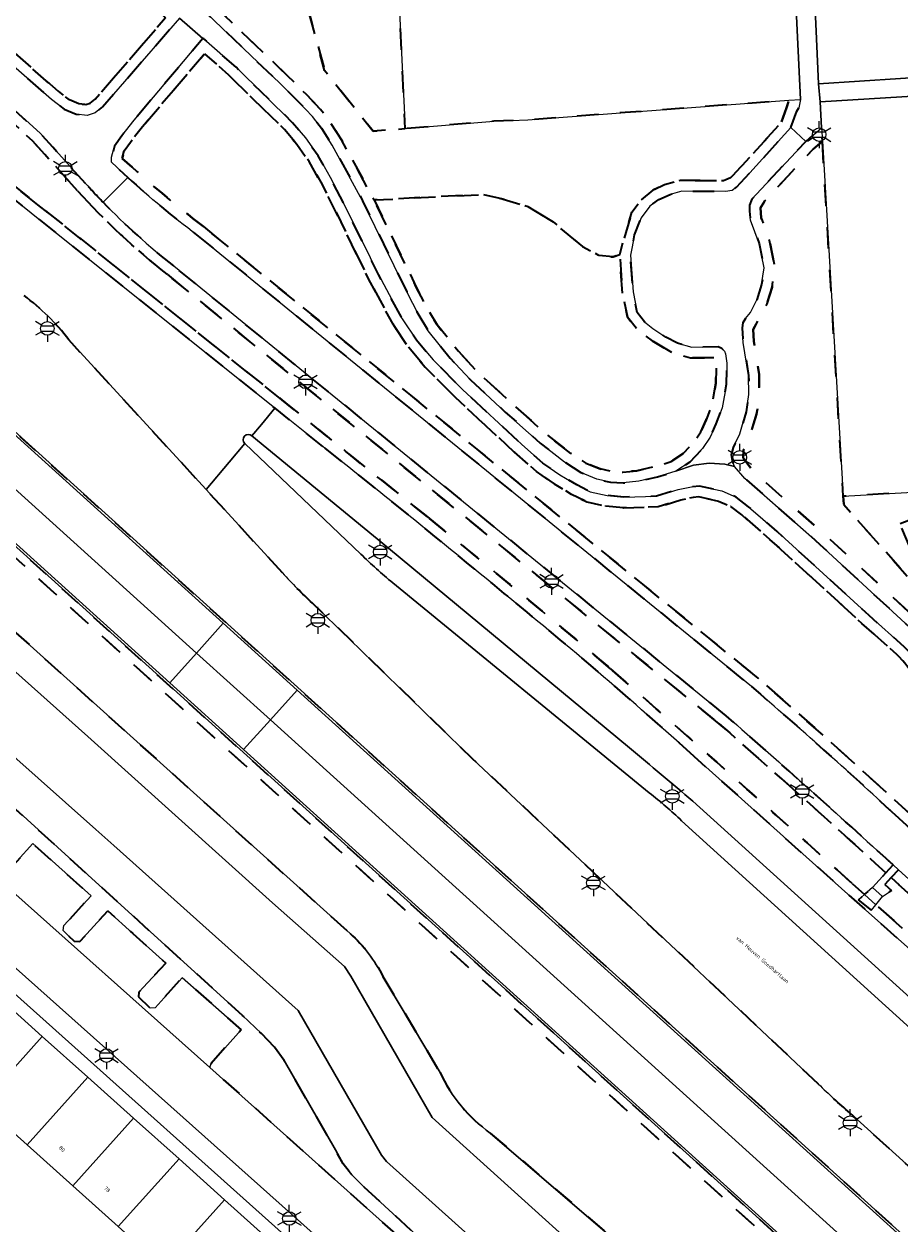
# Model space of a CAD drawing. Extents: x 105780 to 185197, y 477999 to 525027.
# Tile 103 of 562: x 106254 to 106336, y 479414 to 479527. Entities that reach past the tile are written whole.
import ezdxf
from ezdxf.enums import TextEntityAlignment as Align

# ---------------------------------------------------------------- set-up
doc = ezdxf.new("R2010")
doc.units = 0
doc.linetypes.add('XX-HIDDEN', pattern=[4, 2, -2])
for name, color, linetype, lineweight in [('B-GV-GR-MATERIAALGRENS-G', 252, 'XX-HIDDEN', 35), ('B-RO-IE-MEUBILAIR_WEGMEUBILAIR-S', 252, 'Continuous', 25), ('B-WE-GW-WATERGANG_SLOOT_INSTEEK-G', 252, 'Continuous', 30), ('B-XX-KG-KADASTRAAL_BEBOUWING-G', 252, 'Continuous', 20), ('B1-WE-OG-BEBOUWING-T18', 7, 'Continuous', 18), ('B1-WE-OG-TERREIN_ERF-GV', 252, 'Continuous', 18), ('B1-WE-OG-TOPOGRAFIE-T18', 10, 'Continuous', 18), ('B1-WE-VH-VERHARDING_ASFALT-GV', 252, 'Continuous', 18), ('B1-WE-VH-VERHARDING_BETON-GV', 252, 'Continuous', 18), ('B1-WE-VH-VERHARDING_BETONSTRAATSTEEN-GV', 252, 'Continuous', 18), ('B1-WE-VH-VERHARDING_TEGEL-GV', 252, 'Continuous', 18)]:
    doc.layers.add(name, color=color, linetype=linetype, lineweight=lineweight)
doc.styles.add('NLCS-ISO', font='NLCS-ISO.ttf')
doc.styles.add('NLCS-ISO-M200-T18', font='NLCS-ISO.ttf', dxfattribs={"height": 0.36})

# ---------------------------------------------------------------- blocks, each defined once
blk = doc.blocks.new('B-SIE-WEG_LICHTMAST-SO')
at = {"ltscale": 0.1}
for p, q in [((0, 1.27), (0, 2.53)), ((-1.1, 0.63), (-2.19, 1.27)), ((1.1, 0.63), (2.19, 1.27)), ((-1.1, -0.63), (-2.19, -1.27)), ((0, -1.27), (0, -2.53)), ((1.1, -0.63), (2.19, -1.27))]:
    blk.add_line(p, q, dxfattribs=at)
at = {"flags": 128}
for points in [[(-1.16, 0.5), (1.16, 0.5)], [(-1.16, -0.5), (1.16, -0.5)]]:
    blk.add_lwpolyline(points, dxfattribs=at)
at = {"ltscale": 0.1}
blk.add_circle((0, 0), 1.27, dxfattribs=at)
at = {"style": 'NLCS-ISO'}
blk.add_attdef('TYPE', text='', height=1.8, dxfattribs=at).set_placement((0, 2.53), align=Align.BOTTOM_CENTER)

msp = doc.modelspace()

# ---------------------------------------------------------------- linework, layer by layer
at = {"layer": 'B-GV-GR-MATERIAALGRENS-G', "flags": 128}
for points in [[(106073.965, 479639.054), (106065.513, 479646.685), (106064.76, 479647.344), (106063.491, 479645.872), (106063.064, 479645.457), (106061.331, 479647.163), (106061.744, 479647.573), (106062.392, 479648.258), (106063.505, 479647.186), (106064.144, 479647.882), (106060.22, 479651.314), (106057.117, 479647.827), (106087.188, 479619.209), (106190.181, 479526.704), (106284.737, 479441.596)], [(106202.351, 479543.514), (106195.183, 479549.584), (106192.103, 479552.191), (106122.108, 479615.453), (106121.006, 479616.41), (106120.632, 479615.932), (106109.171, 479623.432), (106108.384, 479624.026), (106107.562, 479624.63), (106106.897, 479625.196), (106105.087, 479623.28), (106079.079, 479646.568), (106078.96, 479646.434), (106123.395, 479606.254), (106241.813, 479499), (106350.213, 479400.96), (106353.664, 479404.737), (106331.482, 479424.808)], [(106324.567, 479381.63), (106324.365, 479379.814), (106320.919, 479375.854), (106320.969, 479372.357), (106324.85, 479368.864), (106331.259, 479376.019), (106336.848, 479382.136), (106343.875, 479389.991), (106341.912, 479391.683), (106344.388, 479394.49), (106343.655, 479395.17), (106191.418, 479532.837), (106073.965, 479639.054)], [(106259.239, 479511.121), (106256.167, 479514.52), (106255.021, 479515.793), (106251.692, 479518.815), (106220.245, 479546.662), (106217.766, 479548.999), (106216.145, 479550.682), (106214.934, 479552.221), (106214.174, 479553.831), (106213.547, 479555.925), (106213.019, 479558.77), (106212.475, 479564.815), (106202.903, 479552.849), (106207.013, 479549.322), (106215.723, 479541.909)], [(106259.981, 479511.791), (106256.91, 479515.19), (106255.73, 479516.5), (106252.36, 479519.56), (106220.92, 479547.4), (106218.47, 479549.71), (106216.9, 479551.34), (106215.79, 479552.75), (106215.11, 479554.19), (106214.52, 479556.16), (106214.01, 479558.91), (106213.43, 479564.82), (106212.475, 479564.815), (106213.019, 479558.77), (106213.547, 479555.925), (106214.174, 479553.831), (106214.934, 479552.221), (106216.145, 479550.682), (106217.766, 479548.999), (106220.245, 479546.662), (106251.692, 479518.815), (106255.021, 479515.793), (106256.167, 479514.52), (106259.239, 479511.121)], [(106255.526, 479509.807), (106221.918, 479536.749)], [(106221.918, 479536.749), (106255.526, 479509.807), (106278.344, 479491.561)], [(106221.293, 479535.968), (106254.901, 479509.027), (106277.701, 479490.762), (106282.364, 479487.027)], [(106345.723, 479445.794), (106341.47, 479460.21), (106341, 479461.38), (106338.99, 479465.23), (106338.324, 479466.362), (106337.41, 479467.59), (106336.59, 479468.44), (106333.3, 479471.37), (106324.69, 479479.23), (106322.02, 479481.55), (106320.87, 479482.44), (106319.53, 479483.03), (106317.43, 479483.48), (106316.68, 479483.41), (106315.43, 479483.15), (106313.41, 479482.53), (106310.34, 479482.44), (106308.79, 479482.6), (106307.21, 479482.95), (106305.94, 479483.58), (106304.37, 479484.54), (106302.78, 479485.63), (106300.77, 479487.4), (106295.25, 479492.52), (106292.5, 479495.28), (106290.95, 479497.13), (106289.61, 479499.14), (106287.38, 479503.27), (106284.28, 479509.65), (106282.88, 479512.39), (106281.74, 479514.39), (106280.56, 479516.08), (106279.36, 479517.49), (106274.06, 479522.68), (106271.06, 479525.34), (106270.952, 479525.368), (106264.53, 479517.74), (106263.37, 479516.26), (106262.69, 479515.29), (106262.41, 479514.27), (106262.426, 479513.788), (106263.932, 479512.371)], [(106263.414, 479514.152), (106263.608, 479514.858), (106264.174, 479515.664), (106265.306, 479517.109), (106271.126, 479523.945), (106273.378, 479521.948), (106278.598, 479516.842), (106279.767, 479515.468), (106280.894, 479513.855), (106282, 479511.915), (106283.385, 479509.204), (106286.49, 479502.814), (106288.752, 479498.624), (106290.148, 479496.53), (106291.761, 479494.605), (106294.556, 479491.8), (106300.099, 479486.658), (106302.165, 479484.839), (106303.826, 479483.7), (106305.456, 479482.704), (106306.875, 479482), (106308.63, 479481.611), (106310.303, 479481.438), (106313.574, 479481.534), (106315.679, 479482.18), (106316.829, 479482.42), (106317.37, 479482.47), (106319.221, 479482.074), (106320.355, 479481.574), (106321.386, 479480.777), (106324.025, 479478.483), (106332.63, 479470.627), (106335.897, 479467.718), (106336.646, 479466.942), (106337.49, 479465.808), (106338.115, 479464.745), (106340.091, 479460.961), (106340.524, 479459.881), (106344.632, 479445.963), (106336.374, 479453.479), (106329.597, 479459.635), (106322.912, 479465.499), (106271.01, 479507.772)], [(106340.524, 479459.881), (106340.091, 479460.961), (106338.115, 479464.745), (106337.49, 479465.808), (106336.646, 479466.942), (106335.897, 479467.718), (106332.63, 479470.627), (106324.025, 479478.483), (106321.386, 479480.777), (106320.355, 479481.574), (106319.221, 479482.074), (106317.37, 479482.47), (106316.829, 479482.42), (106315.679, 479482.18), (106313.574, 479481.534), (106310.303, 479481.438), (106308.63, 479481.611), (106306.875, 479482), (106305.456, 479482.704), (106303.826, 479483.7), (106302.165, 479484.839), (106300.099, 479486.658), (106294.556, 479491.8), (106291.761, 479494.605), (106290.148, 479496.53), (106288.752, 479498.624), (106286.49, 479502.814), (106283.385, 479509.204), (106282, 479511.915), (106280.894, 479513.855), (106279.767, 479515.468), (106278.598, 479516.842), (106273.378, 479521.948), (106271.126, 479523.945), (106265.306, 479517.109), (106264.174, 479515.664), (106263.608, 479514.858), (106263.414, 479514.152)], [(106278.344, 479491.561), (106255.526, 479509.807)], [(106271.01, 479507.772), (106322.912, 479465.499), (106329.597, 479459.635), (106336.374, 479453.479), (106344.632, 479445.963), (106340.524, 479459.881)], [(106270.378, 479506.997), (106322.28, 479464.724)], [(106319.928, 479461.986), (106268.241, 479504.084)], [(106319.269, 479461.233), (106267.609, 479503.309)], [(106267.609, 479503.309), (106319.269, 479461.233)], [(106278.414, 479475.355), (106271.273, 479483.144), (106258.42, 479497.164)], [(106328.566, 479427.502), (106306.754, 479448.03), (106296.234, 479457.917), (106281.225, 479472.516)], [(106316.514, 479458.535), (106331.033, 479445.533), (106344.095, 479433.923), (106355.674, 479423.722), (106356.365, 479424.422), (106355.626, 479425.097), (106344.758, 479434.672), (106333.928, 479444.297), (106333.518, 479443.789), (106332.313, 479444.755), (106332.866, 479445.241), (106331.701, 479446.277)], [(106335.701, 479452.739), (106346.116, 479443.26), (106346.579, 479443.777), (106345.723, 479445.794)], [(106334.872, 479447.277), (106335.545, 479448.016)], [(106331.701, 479446.277), (106332.866, 479445.241), (106333.631, 479445.915), (106334.872, 479447.277)], [(106287.805, 479437.564), (106293.15, 479428.602)], [(106297.852, 479422.923), (106334.036, 479391.853)]]:
    msp.add_lwpolyline(points, dxfattribs=at)
for points in [[(106066.733, 479646.72), (106065.398, 479647.927), (106065.322, 479647.995), (106064.76, 479647.344), (106065.513, 479646.685), (106073.965, 479639.054), (106191.418, 479532.837), (106343.655, 479395.17), (106344.388, 479394.49), (106344.91, 479395.086), (106229.999, 479499), (106111.752, 479606.019)], [(106216.965, 479561.28), (106217.1, 479558.09), (106217.46, 479556.38), (106217.86, 479555.16), (106218.41, 479554.21), (106219.22, 479553.13), (106220.65, 479551.62), (106236.09, 479537.86), (106256.8, 479519.65), (106257.97, 479518.77), (106259.1, 479518.28), (106260.13, 479518.16), (106260.89, 479518.42), (106261.57, 479518.96), (106268.782, 479527.288), (106268.78, 479527.5), (106265.64, 479530.34), (106265.01, 479530.83), (106264.26, 479531.33), (106263.02, 479531.7), (106259.557, 479532.364), (106250.71, 479534.06), (106249.23, 479534.58), (106248.26, 479535.11), (106247.02, 479536.05), (106245.94, 479536.99), (106245.3, 479537.66), (106244.73, 479538.83), (106242.17, 479546.32), (106241.44, 479547.91), (106240.77, 479549.05), (106239.82, 479550.22), (106238.81, 479551.28), (106236.74, 479553.24), (106228.94, 479560.12), (106227.39, 479561.29), (106226.3, 479561.92), (106225.62, 479562.14), (106224.69, 479562.26), (106218.02, 479561.58)], [(106238.104, 479550.572), (106239.069, 479549.559), (106239.946, 479548.478), (106240.552, 479547.447), (106241.24, 479545.949), (106243.804, 479538.448), (106244.469, 479537.082), (106245.249, 479536.266), (106246.389, 479535.274), (106247.715, 479534.268), (106248.822, 479533.663), (106250.449, 479533.092), (106259.369, 479531.382), (106262.782, 479530.727), (106263.83, 479530.415), (106264.425, 479530.018), (106264.997, 479529.573), (106267.47, 479527.301), (106260.875, 479519.685), (106260.403, 479519.31), (106260.021, 479519.18), (106259.362, 479519.256), (106258.476, 479519.64), (106257.432, 479520.426), (106236.753, 479538.609), (106221.347, 479552.338), (106219.986, 479553.776), (106219.246, 479554.762), (106218.778, 479555.571), (106218.427, 479556.64), (106218.096, 479558.215), (106217.998, 479560.525), (106218.209, 479560.594), (106224.677, 479561.253), (106225.4, 479561.16), (106225.891, 479561.001), (106226.836, 479560.455), (106228.307, 479559.345), (106236.065, 479552.502)], [(106238.104, 479550.572), (106236.065, 479552.502), (106228.307, 479559.345), (106226.836, 479560.455), (106225.891, 479561.001), (106225.4, 479561.16), (106224.677, 479561.253), (106218.209, 479560.594), (106217.998, 479560.525), (106218.096, 479558.215), (106218.427, 479556.64), (106218.778, 479555.571), (106219.246, 479554.762), (106219.986, 479553.776), (106221.347, 479552.338), (106236.753, 479538.609), (106257.432, 479520.426), (106258.476, 479519.64), (106259.362, 479519.256), (106260.021, 479519.18), (106260.403, 479519.31), (106260.875, 479519.685), (106267.47, 479527.301), (106264.997, 479529.573), (106264.425, 479530.018), (106263.83, 479530.415), (106262.782, 479530.727), (106259.369, 479531.382), (106250.449, 479533.092), (106248.822, 479533.663), (106247.715, 479534.268), (106246.389, 479535.274), (106245.249, 479536.266), (106244.469, 479537.082), (106243.804, 479538.448), (106241.24, 479545.949), (106240.552, 479547.447), (106239.946, 479548.478), (106239.069, 479549.559)], [(106325.99, 479517.04), (106326.53, 479518.57), (106326.72, 479518.88), (106326.87, 479519.67), (106325.798, 479519.589), (106325.58, 479518.884), (106325.114, 479517.562), (106321.415, 479513.468), (106320.337, 479512.328), (106319.683, 479512.061), (106315.607, 479512.091), (106314.163, 479511.698), (106313.049, 479511.16), (106311.984, 479510.27), (106311.092, 479509.119), (106309.963, 479505.155), (106310.227, 479501.535), (106310.677, 479499.288), (106311.584, 479498.141), (106312.99, 479497.071), (106314.99, 479495.91), (106316.59, 479495.468), (106318.891, 479495.496), (106318.979, 479494.903), (106318.961, 479493.114), (106318.592, 479491.067), (106318.067, 479489.677), (106317.542, 479488.545), (106316.929, 479487.598), (106315.914, 479486.513), (106314.772, 479485.774), (106313.23, 479485.296), (106311.577, 479484.918), (106310.259, 479484.782), (106309.227, 479484.825), (106308.127, 479485.085), (106306.804, 479485.63), (106305.388, 479486.537), (106303.161, 479488.269), (106299.932, 479491.15), (106296.695, 479494.14), (106294.866, 479496.096), (106292.87, 479498.576), (106292.033, 479499.949), (106290.925, 479502.106), (106286.981, 479510.258), (106283.931, 479515.89), (106282.87, 479517.544), (106281.972, 479518.72), (106280.615, 479520.149), (106278.878, 479521.876), (106271.476, 479528.962), (106271.447, 479529.082), (106274.909, 479533.247), (106274.16, 479533.91), (106270.56, 479529.58), (106270.42, 479529.17), (106270.44, 479528.74), (106270.69, 479528.33), (106278.18, 479521.16), (106279.9, 479519.45), (106281.21, 479518.07), (106282.05, 479516.97), (106283.07, 479515.38), (106285.91, 479510.18), (106290.03, 479501.66), (106291.16, 479499.46), (106292.05, 479498), (106294.11, 479495.44), (106295.99, 479493.43), (106299.26, 479490.41), (106302.52, 479487.5), (106304.81, 479485.72), (106306.34, 479484.74), (106307.82, 479484.13), (106309.09, 479483.83), (106310.29, 479483.78), (106311.74, 479483.93), (106313.49, 479484.33), (106315.2, 479484.86), (106316.56, 479485.74), (106317.72, 479486.98), (106318.42, 479488.06), (106318.99, 479489.29), (106319.56, 479490.8), (106319.96, 479493.02), (106319.98, 479494.99), (106319.87, 479495.84), (106319.77, 479496.12), (106319.53, 479496.35), (106319.18, 479496.5), (106316.72, 479496.47), (106315.38, 479496.84), (106314.29, 479497.42), (106313.06, 479498.22), (106312.29, 479498.86), (106311.61, 479499.72), (106311.22, 479501.67), (106310.97, 479505.09), (106311.36, 479507), (106311.98, 479508.6), (106312.78, 479509.67), (106313.61, 479510.3), (106314.67, 479510.78), (106315.78, 479511.09), (106319.86, 479511.06), (106320.49, 479511.15), (106320.88, 479511.44), (106322.15, 479512.79)], [(106325.114, 479517.562), (106325.58, 479518.884), (106325.798, 479519.589), (106301.37, 479517.751), (106298.19, 479517.62), (106289.891, 479516.937), (106286.89, 479516.69), (106282.35, 479522.37), (106280.84, 479528), (106276.598, 479531.753), (106274.909, 479533.247), (106271.447, 479529.082), (106271.476, 479528.962), (106278.878, 479521.876), (106280.615, 479520.149), (106281.972, 479518.72), (106282.87, 479517.544), (106283.931, 479515.89), (106286.981, 479510.258), (106297.16, 479510.77), (106299.07, 479510.33), (106301.41, 479509.61), (106303.73, 479508.21), (106306.47, 479505.91), (106308.01, 479505.07), (106309.34, 479504.92), (106309.963, 479505.155), (106311.092, 479509.119), (106311.984, 479510.27), (106313.049, 479511.16), (106314.163, 479511.698), (106315.607, 479512.091), (106319.683, 479512.061), (106320.337, 479512.328), (106321.415, 479513.468)], [(106277.654, 479430.969), (106276.455, 479432.234), (106274.674, 479433.927), (106260.189, 479447.093), (106250.924, 479455.513), (106239.222, 479465.863), (106201.596, 479500), (106173.299, 479525.452), (106168.135, 479530.096), (106167.398, 479530.297), (106166.727, 479530.02), (106168.221, 479527.667), (106173.653, 479522.822), (106171.212, 479520.121), (106171.269, 479519.54), (106172.283, 479518.577), (106172.755, 479518.613), (106175.226, 479521.419), (106180.641, 479516.59), (106178.171, 479513.791), (106178.177, 479513.418), (106178.608, 479513.01), (106179.37, 479512.29), (106179.75, 479512.327), (106182.276, 479515.132), (106187.657, 479510.333), (106185.19, 479507.579), (106185.184, 479507.123), (106186.424, 479505.919), (106186.859, 479506.022), (106189.284, 479508.882), (106194.696, 479504.056), (106198.874, 479500.33), (106204.29, 479495.478), (106201.853, 479492.699), (106201.845, 479492.263), (106202.949, 479491.208), (106203.43, 479491.255), (106205.966, 479493.977), (106211.338, 479489.166), (106208.843, 479486.362), (106208.831, 479485.967), (106209.946, 479484.902), (106210.407, 479484.947), (106212.886, 479487.779), (106218.414, 479482.828), (106215.873, 479480.029), (106215.832, 479479.621), (106216.991, 479478.52), (106217.401, 479478.57), (106219.955, 479481.448), (106222.428, 479479.233), (106225.41, 479476.561), (106222.895, 479473.776), (106222.9, 479473.312), (106224.008, 479472.327), (106224.536, 479472.298), (106227.053, 479475.09), (106232.517, 479470.196), (106229.943, 479467.466), (106229.935, 479467.03), (106231.082, 479465.958), (106231.566, 479465.965), (106234.09, 479468.787), (106239.523, 479463.921), (106237.034, 479461.138), (106236.978, 479460.668), (106238.099, 479459.655), (106238.624, 479459.665), (106241.136, 479462.476), (106243.731, 479460.152), (106246.56, 479457.618), (106243.702, 479454.485), (106243.632, 479454.029), (106245.475, 479452.38), (106248.189, 479449.953), (106251.722, 479446.793), (106252.133, 479446.774), (106255.037, 479450.015), (106260.499, 479445.125), (106257.956, 479442.34), (106257.889, 479441.891), (106258.908, 479440.885), (106259.452, 479440.847), (106262.065, 479443.736), (106264.41, 479441.612), (106267.479, 479438.832), (106264.978, 479436.12), (106264.942, 479435.665), (106266.022, 479434.625), (106266.482, 479434.657), (106269.024, 479437.461), (106274.544, 479432.577), (106271.729, 479429.442), (106271.625, 479429.054), (106307.777, 479396.63), (106308.258, 479397.169), (106296.411, 479408.331), (106286.058, 479417.846), (106284.887, 479419.015), (106284.094, 479420.032), (106283.382, 479421.343), (106278.569, 479429.707)], [(106289.329, 479528.523), (106286.281, 479528.335), (106280.84, 479528), (106282.35, 479522.37), (106286.89, 479516.69), (106289.891, 479516.937)], [(106322.505, 479497.043), (106322.437, 479498.134), (106323.091, 479499.235), (106323.722, 479500.529), (106324.218, 479502.106), (106324.485, 479503.927), (106323.975, 479506.451), (106323.197, 479508.591), (106323.131, 479509.511), (106323.549, 479510.19), (106328.063, 479515.017), (106328.924, 479515.755), (106328.85, 479517.01), (106327.37, 479515.74), (106322.75, 479510.8), (106322.34, 479510.33), (106322.11, 479509.76), (106322.11, 479509.21), (106322.21, 479508.38), (106323.01, 479506.18), (106323.47, 479503.9), (106323.24, 479502.33), (106322.79, 479500.9), (106322.21, 479499.71), (106321.72, 479499.15), (106321.49, 479498.77), (106321.42, 479498.28), (106321.51, 479496.93), (106322.02, 479493.84), (106322.06, 479492.06), (106322.02, 479491.82), (106321.79, 479490.44), (106321.19, 479488.38), (106320.57, 479487.09), (106320.38, 479486.41), (106320.48, 479485.83), (106320.7, 479485.32), (106321.68, 479484.2), (106328.7, 479478.01), (106338.28, 479469.16), (106341.373, 479466.224), (106342.52, 479465.31), (106342.534, 479465.303), (106342.97, 479465.09), (106343.24, 479465.04), (106343.54, 479465.1), (106344.09, 479465.59), (106347.08, 479468.65), (106346.305, 479469.351), (106343.9, 479466.76), (106343.818, 479466.742), (106343.399, 479466.314), (106343.114, 479466.06), (106343.055, 479466.053), (106342.052, 479466.958), (106338.964, 479469.89), (106329.37, 479478.752), (106322.422, 479484.879), (106321.504, 479486.126), (106321.554, 479486.829), (106322.048, 479487.856), (106322.767, 479490.217), (106323.02, 479491.738), (106323.02, 479493.922)], [(106328.924, 479515.755), (106328.063, 479515.017), (106323.549, 479510.19), (106323.131, 479509.511), (106323.197, 479508.591), (106323.975, 479506.451), (106324.485, 479503.927), (106324.218, 479502.106), (106323.722, 479500.529), (106323.091, 479499.235), (106322.437, 479498.134), (106322.505, 479497.043), (106323.02, 479493.922), (106323.02, 479491.738), (106322.767, 479490.217), (106322.048, 479487.856), (106321.554, 479486.829), (106321.504, 479486.126), (106322.422, 479484.879), (106329.37, 479478.752), (106338.964, 479469.89), (106342.052, 479466.958), (106343.055, 479466.053), (106343.114, 479466.06), (106343.399, 479466.314), (106343.818, 479466.742), (106343.9, 479466.76), (106346.305, 479469.351), (106344.794, 479470.717), (106340.62, 479474.49), (106338.699, 479474.14), (106338.13, 479473.91), (106338.083, 479474.028), (106337.82, 479473.98), (106330.92, 479481.75), (106330.874, 479482.533)], [(106310.227, 479501.535), (106309.963, 479505.155), (106309.34, 479504.92), (106308.01, 479505.07), (106306.47, 479505.91), (106303.73, 479508.21), (106301.41, 479509.61), (106299.07, 479510.33), (106297.16, 479510.77), (106286.981, 479510.258), (106290.925, 479502.106), (106292.033, 479499.949), (106292.87, 479498.576), (106294.866, 479496.096), (106296.695, 479494.14), (106299.932, 479491.15), (106303.161, 479488.269), (106305.388, 479486.537), (106306.804, 479485.63), (106308.127, 479485.085), (106309.227, 479484.825), (106310.259, 479484.782), (106311.577, 479484.918), (106313.23, 479485.296), (106314.772, 479485.774), (106315.914, 479486.513), (106316.929, 479487.598), (106317.542, 479488.545), (106318.067, 479489.677), (106318.592, 479491.067), (106318.961, 479493.114), (106318.979, 479494.903), (106318.891, 479495.496), (106316.59, 479495.468), (106314.99, 479495.91), (106312.99, 479497.071), (106311.584, 479498.141), (106310.677, 479499.288)], [(106336.2, 479479.97), (106338.72, 479480.95), (106339.81, 479478.1), (106340.366, 479478.383), (106340.258, 479480.029), (106340.06, 479483.058), (106330.874, 479482.533), (106330.92, 479481.75), (106337.82, 479473.98), (106338.083, 479474.028), (106336.92, 479476.97), (106337.39, 479477.12)], [(106335.362, 479446.827), (106334.78, 479446.187), (106335.401, 479445.637), (106334.556, 479445.075), (106333.928, 479444.297), (106344.758, 479434.672), (106355.626, 479425.097), (106356.365, 479424.422), (106358.146, 479426.223)], [(106336.035, 479447.567), (106335.362, 479446.827), (106358.146, 479426.223), (106358.847, 479426.932)]]:
    msp.add_lwpolyline(points, close=True, dxfattribs=at)
for points in [[(106271.01, 479507.772, -0.0216068), (106263.414, 479514.152)], [(106263.414, 479514.152, 0.0216068), (106271.01, 479507.772)], [(106261.621, 479510.042, -0.0091473), (106259.981, 479511.791)], [(106263.932, 479512.371, 0.0241265), (106270.378, 479506.997)], [(106267.609, 479503.309, -0.042517), (106259.239, 479511.121)], [(106259.239, 479511.121, 0.042517), (106267.609, 479503.309)], [(106268.241, 479504.084, -0.0335779), (106261.621, 479510.042)], [(106258.42, 479497.164, 0.0709834), (106254.224, 479501.308)], [(106291.967, 479480.602, -0.0017062), (106278.344, 479491.561)], [(106278.344, 479491.561, 0.0017062), (106291.967, 479480.602)], [(106282.364, 479487.027, -0.0057744), (106300.232, 479472.518)], [(106309.109, 479466.383, 0.004875), (106291.967, 479480.602)], [(106291.967, 479480.602, -0.004875), (106309.109, 479466.383)], [(106281.225, 479472.516, -0.0251321), (106278.414, 479475.355)], [(106300.232, 479472.518, -0.0120633), (106316.514, 479458.535)], [(106331.701, 479446.277, 0.004355), (106309.109, 479466.383)], [(106309.109, 479466.383, -0.004355), (106331.701, 479446.277)], [(106322.28, 479464.724, -0.0092077), (106335.701, 479452.739)], [(106334.872, 479447.277, 0.0055142), (106319.269, 479461.233)], [(106319.269, 479461.233, -0.0055142), (106334.872, 479447.277)], [(106335.545, 479448.016, 0.005509), (106319.928, 479461.986)], [(106284.737, 479441.596, -0.0968749), (106287.805, 479437.564)], [(106293.15, 479428.602, 0.1282126), (106297.852, 479422.923)], [(106331.482, 479424.808, -0.0156899), (106328.566, 479427.502)]]:
    msp.add_lwpolyline(points, format="xyb", dxfattribs=at)
at = {"layer": 'B-WE-GW-WATERGANG_SLOOT_INSTEEK-G', "flags": 128}
for points in [[(106190.181, 479526.704), (106087.188, 479619.209), (106057.117, 479647.827), (106055.802, 479646.635), (106055.96, 479646.474), (106054.298, 479644.615), (106085.042, 479617.045), (106179.171, 479532.631), (106242.885, 479475.494), (106260.195, 479460.04), (106277.482, 479444.479), (106284.217, 479438.498), (106284.82, 479437.62), (106292.428, 479424.383), (106307.207, 479411.028), (106331.493, 479389.394), (106336.177, 479385.094)], [(106167.633, 479535.306), (106165.579, 479532.956), (106165.676, 479532.708), (106166.727, 479530.02), (106167.398, 479530.297), (106168.135, 479530.096), (106173.299, 479525.452), (106201.596, 479500), (106239.222, 479465.863), (106250.924, 479455.513), (106260.189, 479447.093), (106274.674, 479433.927), (106276.455, 479432.234), (106277.654, 479430.969), (106278.569, 479429.707), (106283.382, 479421.343), (106284.094, 479420.032), (106284.887, 479419.015), (106286.058, 479417.846), (106296.411, 479408.331), (106308.258, 479397.169), (106322.054, 479384.171), (106324.567, 479381.63)], [(106332.762, 479381.255), (106336.177, 479385.094), (106331.493, 479389.394), (106331.752, 479387.038), (106330.003, 479384.908), (106327.819, 479384.812), (106311.693, 479399.103), (106288.152, 479420.247), (106287.674, 479420.841), (106279.89, 479434.386), (106262.641, 479449.822), (106260.948, 479451.337), (106239.045, 479470.8), (106167.633, 479535.306)], [(106167.633, 479535.306), (106239.045, 479470.8), (106260.948, 479451.337), (106262.641, 479449.822), (106279.89, 479434.386), (106287.674, 479420.841), (106288.152, 479420.247), (106311.693, 479399.103), (106327.819, 479384.812), (106330.003, 479384.908), (106331.752, 479387.038), (106331.493, 479389.394), (106307.207, 479411.028), (106292.428, 479424.383), (106284.82, 479437.62), (106284.217, 479438.498), (106277.482, 479444.479), (106260.195, 479460.04), (106242.885, 479475.494), (106179.171, 479532.631)], [(106284.737, 479441.596), (106190.181, 479526.704)], [(106293.15, 479428.602), (106287.805, 479437.564)], [(106334.036, 479391.853), (106297.852, 479422.923)]]:
    msp.add_lwpolyline(points, dxfattribs=at)
for points in [[(106287.805, 479437.564, 0.0968749), (106284.737, 479441.596)], [(106297.852, 479422.923, -0.1282126), (106293.15, 479428.602)]]:
    msp.add_lwpolyline(points, format="xyb", dxfattribs=at)
at = {"layer": 'B-XX-KG-KADASTRAAL_BEBOUWING-G', "flags": 128}
for points in [[(106255.93, 479431.973), (106251.663, 479435.798), (106245.985, 479429.465), (106250.251, 479425.639)], [(106260.196, 479428.147), (106255.93, 479431.973), (106250.251, 479425.639), (106254.517, 479421.813)], [(106264.463, 479424.322), (106260.196, 479428.147), (106254.517, 479421.813), (106258.783, 479417.987)], [(106268.729, 479420.497), (106264.463, 479424.322), (106258.783, 479417.987), (106263.049, 479414.162)], [(106272.996, 479416.671), (106268.729, 479420.497), (106263.049, 479414.162), (106267.316, 479410.335)], [(106277.263, 479412.846), (106272.996, 479416.671), (106267.316, 479410.335), (106271.582, 479406.51)]]:
    msp.add_lwpolyline(points, close=True, dxfattribs=at)
at = {"layer": 'B1-WE-OG-TERREIN_ERF-GV', "flags": 128}
for points in [[(106327.56, 479543.59), (106328.55, 479521.13), (106340.07, 479521.88), (106339.85, 479525.86), (106341.998, 479525.98), (106344.13, 479526.1), (106344.35, 479522.11), (106350.27, 479522.43), (106350.05, 479526.42), (106352.25, 479526.54), (106352.46, 479522.55), (106354.808, 479522.816), (106354.75, 479523.97), (106358.75, 479524.17), (106358.59, 479527.23)], [(106263.049, 479414.162), (106258.783, 479417.987), (106254.517, 479421.813), (106250.251, 479425.639), (106245.985, 479429.465), (106241.719, 479433.29), (106237.309, 479437.245), (106231.739, 479430.849), (106230.398, 479429.293), (106232.308, 479427.581), (106233.777, 479429.219), (106236.157, 479427.086), (106238.655, 479424.847), (106237.186, 479423.209), (106240.835, 479419.939), (106242.304, 479421.577), (106244.691, 479419.438), (106247.145, 479417.239), (106245.676, 479415.601), (106249.325, 479412.331)]]:
    msp.add_lwpolyline(points, dxfattribs=at)
for points in [[(106326.01, 479537.84), (106322.852, 479537.708), (106323.046, 479533.386), (106317.717, 479533.084), (106312.674, 479532.798), (106307.543, 479532.507), (106302.44, 479532.217), (106297.397, 479531.931), (106292.62, 479531.66), (106292.79, 479528.74), (106289.329, 479528.523), (106289.891, 479516.937), (106298.19, 479517.62), (106301.37, 479517.751), (106325.798, 479519.589), (106326.87, 479519.67)], [(106354.904, 479520.91), (106354.808, 479522.816), (106352.46, 479522.55), (106350.27, 479522.43), (106344.35, 479522.11), (106342.202, 479521.995), (106340.07, 479521.88), (106328.55, 479521.13), (106328.71, 479519.45), (106343.99, 479520.39), (106350.92, 479520.71)], [(106341.639, 479511.977), (106341.35, 479517.27), (106344.124, 479517.41), (106343.99, 479520.39), (106328.71, 479519.45), (106328.85, 479517.01), (106328.924, 479515.755), (106330.874, 479482.533), (106340.06, 479483.058), (106339.887, 479486.237), (106342.907, 479486.402), (106342.629, 479491.516), (106342.35, 479496.629), (106342.197, 479501.749), (106341.918, 479506.864)]]:
    msp.add_lwpolyline(points, close=True, dxfattribs=at)
at = {"layer": 'B1-WE-VH-VERHARDING_ASFALT-GV', "flags": 128}
for points in [[(106270.952, 479525.368), (106268.782, 479527.288), (106261.57, 479518.96), (106260.89, 479518.42), (106260.13, 479518.16), (106259.1, 479518.28), (106257.97, 479518.77), (106256.8, 479519.65), (106236.09, 479537.86)], [(106275.55, 479488.181), (106276.436, 479489.244), (106277.701, 479490.762), (106254.901, 479509.027), (106221.293, 479535.968)], [(106338.28, 479469.16), (106328.7, 479478.01), (106321.68, 479484.2), (106320.7, 479485.32), (106319.805, 479485.521), (106318.324, 479485.618), (106316.881, 479485.439), (106315.2, 479484.86), (106313.49, 479484.33), (106311.74, 479483.93), (106310.29, 479483.78), (106309.09, 479483.83), (106307.82, 479484.13), (106306.34, 479484.74), (106304.81, 479485.72), (106302.52, 479487.5), (106299.26, 479490.41), (106295.99, 479493.43), (106294.11, 479495.44), (106292.05, 479498), (106291.16, 479499.46), (106290.03, 479501.66), (106285.91, 479510.18), (106283.07, 479515.38), (106282.05, 479516.97), (106281.21, 479518.07), (106279.9, 479519.45), (106278.18, 479521.16), (106270.69, 479528.33)], [(106268.782, 479527.288), (106270.952, 479525.368), (106271.06, 479525.34), (106274.06, 479522.68), (106279.36, 479517.49), (106280.56, 479516.08), (106281.74, 479514.39), (106282.88, 479512.39), (106284.28, 479509.65), (106287.38, 479503.27), (106289.61, 479499.14), (106290.95, 479497.13), (106292.5, 479495.28), (106295.25, 479492.52), (106300.77, 479487.4), (106302.78, 479485.63), (106304.37, 479484.54), (106305.94, 479483.58), (106307.21, 479482.95), (106308.79, 479482.6), (106310.34, 479482.44), (106313.41, 479482.53), (106315.43, 479483.15), (106316.68, 479483.41), (106317.43, 479483.48), (106319.53, 479483.03), (106320.87, 479482.44), (106322.02, 479481.55), (106324.69, 479479.23), (106333.3, 479471.37), (106336.59, 479468.44)], [(106261.621, 479510.042), (106263.932, 479512.371), (106262.426, 479513.788), (106262.41, 479514.27), (106262.69, 479515.29), (106263.37, 479516.26), (106264.53, 479517.74), (106270.952, 479525.368)], [(106252.36, 479519.56), (106255.73, 479516.5), (106256.91, 479515.19), (106259.981, 479511.791)], [(106263.932, 479512.371), (106261.621, 479510.042)], [(106322.28, 479464.724), (106270.378, 479506.997)], [(106268.241, 479504.084), (106319.928, 479461.986)], [(106258.42, 479497.164), (106271.273, 479483.144), (106273.417, 479485.719), (106274.88, 479487.476)], [(106282.364, 479487.027), (106277.701, 479490.762), (106276.436, 479489.244), (106275.55, 479488.181), (106288.328, 479477.669), (106310.87, 479458.975)], [(106285.736, 479477.114), (106274.88, 479487.476), (106273.417, 479485.719)], [(106273.417, 479485.719), (106271.273, 479483.144), (106278.414, 479475.355)], [(106312.732, 479454.765), (106288.728, 479474.422)], [(106281.225, 479472.516), (106296.234, 479457.917), (106306.754, 479448.03), (106328.566, 479427.502)], [(106331.033, 479445.533), (106316.514, 479458.535)], [(106316.807, 479453.98), (106339.774, 479433.194), (106361.412, 479413.545), (106365.045, 479410.286), (106367.243, 479408.315), (106371.091, 479404.618), (106371.572, 479404.094), (106371.915, 479403.715), (106372.938, 479402.302), (106384.774, 479387.924), (106387.012, 479386.282)], [(106369.75, 479403.249), (106365.819, 479406.794), (106363.639, 479408.733), (106359.976, 479411.99), (106352.016, 479419.24), (106338.528, 479431.501), (106315.759, 479452.15)], [(106335.545, 479448.016), (106336.035, 479447.567), (106358.847, 479426.932), (106364.711, 479421.626), (106367.094, 479424.266), (106349.248, 479440.367), (106348.362, 479441.292), (106346.116, 479443.26), (106335.701, 479452.739)], [(106355.674, 479423.722), (106344.095, 479433.923), (106331.033, 479445.533)], [(106291.075, 479402.209), (106243.796, 479444.495)], [(106249.325, 479412.331), (106245.676, 479415.601), (106243.222, 479417.8), (106240.835, 479419.939), (106237.186, 479423.209), (106234.688, 479425.448), (106232.308, 479427.581), (106230.398, 479429.293), (106231.739, 479430.849), (106237.309, 479437.245), (106242.98, 479443.583), (106247.397, 479439.623), (106251.663, 479435.798), (106255.93, 479431.973), (106260.196, 479428.147), (106264.463, 479424.322), (106268.729, 479420.497), (106272.996, 479416.671), (106277.263, 479412.846)], [(106331.482, 479424.808), (106353.664, 479404.737), (106356.806, 479401.885)]]:
    msp.add_lwpolyline(points, dxfattribs=at)
for points in [[(106323.24, 479502.33), (106323.47, 479503.9), (106323.01, 479506.18), (106322.21, 479508.38), (106322.11, 479509.21), (106322.11, 479509.76), (106322.34, 479510.33), (106322.75, 479510.8), (106327.37, 479515.74), (106325.99, 479517.04), (106322.15, 479512.79), (106320.88, 479511.44), (106320.49, 479511.15), (106319.86, 479511.06), (106315.78, 479511.09), (106314.67, 479510.78), (106313.61, 479510.3), (106312.78, 479509.67), (106311.98, 479508.6), (106311.36, 479507), (106310.97, 479505.09), (106311.22, 479501.67), (106311.61, 479499.72), (106312.29, 479498.86), (106313.06, 479498.22), (106314.29, 479497.42), (106315.38, 479496.84), (106316.72, 479496.47), (106319.18, 479496.5), (106319.53, 479496.35), (106319.77, 479496.12), (106319.87, 479495.84), (106319.98, 479494.99), (106319.96, 479493.02), (106319.56, 479490.8), (106318.99, 479489.29), (106318.42, 479488.06), (106317.72, 479486.98), (106316.56, 479485.74), (106315.2, 479484.86), (106316.881, 479485.439), (106318.324, 479485.618), (106319.805, 479485.521), (106320.7, 479485.32), (106320.48, 479485.83), (106320.38, 479486.41), (106320.57, 479487.09), (106321.19, 479488.38), (106321.79, 479490.44), (106322.02, 479491.82), (106322.06, 479492.06), (106322.02, 479493.84), (106321.51, 479496.93), (106321.42, 479498.28), (106321.49, 479498.77), (106321.72, 479499.15), (106322.21, 479499.71), (106322.79, 479500.9)], [(106271.625, 479429.054), (106251.722, 479446.793), (106248.249, 479442.962), (106292.865, 479403.186), (106295.694, 479400.588), (106296.368, 479399.795), (106296.898, 479398.96), (106297.3, 479397.925), (106297.593, 479396.89), (106297.665, 479395.589), (106297.574, 479394.567), (106297.346, 479393.425), (106296.9, 479392.409), (106296.294, 479391.418), (106294.276, 479389.116), (106257.912, 479348.546), (106230.684, 479318.285), (106234.489, 479314.854), (106245.109, 479326.796), (106295.824, 479383.228), (106307.777, 479396.63)]]:
    msp.add_lwpolyline(points, close=True, dxfattribs=at)
at = {"layer": 'B1-WE-VH-VERHARDING_ASFALT-GV'}
for points in [[(106259.981, 479511.791, 0.0091473), (106261.621, 479510.042)], [(106270.378, 479506.997, -0.0241265), (106263.932, 479512.371)], [(106261.621, 479510.042, 0.0335779), (106268.241, 479504.084)], [(106254.224, 479501.308, -0.0709834), (106258.42, 479497.164)], [(106274.88, 479487.476, -0.9825203), (106275.55, 479488.181)], [(106300.232, 479472.518, 0.0057744), (106282.364, 479487.027)], [(106288.728, 479474.422, -0.0207579), (106285.736, 479477.114)], [(106278.414, 479475.355, 0.0251321), (106281.225, 479472.516)], [(106316.514, 479458.535, 0.0120633), (106300.232, 479472.518)], [(106335.701, 479452.739, 0.0092077), (106322.28, 479464.724)], [(106319.928, 479461.986, -0.005509), (106335.545, 479448.016)], [(106310.87, 479458.975, -0.0052977), (106316.807, 479453.98)], [(106315.759, 479452.15, 0.0241058), (106312.732, 479454.765)], [(106328.566, 479427.502, 0.0156899), (106331.482, 479424.808)]]:
    msp.add_lwpolyline(points, format="xyb", dxfattribs=at)
at = {"layer": 'B1-WE-VH-VERHARDING_BETON-GV', "flags": 128}
for points in [[(106072.096, 479652.64), (106071.948, 479652.476), (106131.521, 479598.59), (106205.616, 479531.439), (106241.485, 479499), (106272.848, 479470.631), (106279.782, 479464.36), (106353.578, 479397.61), (106353.582, 479397.614), (106356.822, 479401.183), (106356.66, 479401.332), (106353.566, 479397.924), (106350.213, 479400.96), (106241.813, 479499), (106123.395, 479606.254), (106078.96, 479646.434)], [(106200.595, 479525.887), (106126.458, 479593.001), (106111.9, 479606.182), (106066.888, 479646.892), (106066.733, 479646.72), (106111.752, 479606.019), (106229.999, 479499), (106344.91, 479395.086), (106348.237, 479392.058), (106347.469, 479391.151), (106347.637, 479391.009), (106348.538, 479392.069), (106274.765, 479458.814), (106267.864, 479465.056), (106230.327, 479499)], [(106205.616, 479531.439), (106203.115, 479528.673), (106270.36, 479467.848), (106272.848, 479470.631), (106241.485, 479499)], [(106203.115, 479528.673), (106200.595, 479525.887), (106230.327, 479499), (106267.864, 479465.056), (106270.36, 479467.848)], [(106272.848, 479470.631), (106270.36, 479467.848), (106277.277, 479461.591), (106279.782, 479464.36)], [(106270.36, 479467.848), (106267.864, 479465.056), (106274.765, 479458.814), (106277.277, 479461.591)], [(106279.782, 479464.36), (106277.277, 479461.591), (106337.794, 479406.852), (106351.43, 479394.5), (106353.946, 479397.277), (106353.578, 479397.61)], [(106277.277, 479461.591), (106274.765, 479458.814), (106348.538, 479392.069), (106348.916, 479391.724), (106351.43, 479394.5), (106337.794, 479406.852)], [(106333.631, 479445.915), (106332.866, 479445.241), (106333.928, 479444.297), (106334.556, 479445.075)], [(106332.866, 479445.241), (106332.313, 479444.755), (106333.518, 479443.789), (106333.928, 479444.297)]]:
    msp.add_lwpolyline(points, close=True, dxfattribs=at)
at = {"layer": 'B1-WE-VH-VERHARDING_BETONSTRAATSTEEN-GV'}
for points in [[(106275.55, 479488.181, 0.9825203), (106274.88, 479487.476)], [(106285.736, 479477.114, 0.0207579), (106288.728, 479474.422)], [(106316.807, 479453.98, 0.0052977), (106310.87, 479458.975)], [(106312.732, 479454.765, -0.0241058), (106315.759, 479452.15)]]:
    msp.add_lwpolyline(points, format="xyb", dxfattribs=at)
at = {"layer": 'B1-WE-VH-VERHARDING_BETONSTRAATSTEEN-GV', "flags": 128}
for points in [[(106310.87, 479458.975), (106288.328, 479477.669), (106275.55, 479488.181)], [(106274.88, 479487.476), (106285.736, 479477.114)], [(106288.728, 479474.422), (106312.732, 479454.765)], [(106315.759, 479452.15), (106338.528, 479431.501), (106352.016, 479419.24), (106359.976, 479411.99), (106361.412, 479413.545), (106339.774, 479433.194), (106316.807, 479453.98)]]:
    msp.add_lwpolyline(points, dxfattribs=at)
msp.add_lwpolyline([(106251.722, 479446.793), (106271.625, 479429.054), (106271.729, 479429.442), (106274.544, 479432.577), (106269.024, 479437.461), (106266.482, 479434.657), (106266.022, 479434.625), (106264.942, 479435.665), (106264.978, 479436.12), (106267.479, 479438.832), (106264.41, 479441.612), (106262.065, 479443.736), (106259.452, 479440.847), (106258.908, 479440.885), (106257.889, 479441.891), (106257.956, 479442.34), (106260.499, 479445.125), (106255.037, 479450.015), (106252.133, 479446.774)], close=True, dxfattribs=at)
at = {"layer": 'B1-WE-VH-VERHARDING_TEGEL-GV', "flags": 128}
for points in [[(106327.56, 479543.59), (106327.25, 479549.68), (106325.33, 479549.56), (106326.01, 479537.84), (106326.87, 479519.67), (106326.72, 479518.88), (106326.53, 479518.57), (106325.99, 479517.04), (106327.37, 479515.74), (106328.85, 479517.01), (106328.71, 479519.45), (106328.55, 479521.13)], [(106334.78, 479446.187), (106335.362, 479446.827), (106336.035, 479447.567), (106335.545, 479448.016), (106334.872, 479447.277), (106333.631, 479445.915), (106334.556, 479445.075), (106335.401, 479445.637)]]:
    msp.add_lwpolyline(points, close=True, dxfattribs=at)
msp.add_lwpolyline([(106292.865, 479403.186), (106248.249, 479442.962), (106244.998, 479445.877), (106243.796, 479444.495), (106291.075, 479402.209)], dxfattribs=at)

# ---------------------------------------------------------------- block references
at = {"layer": 'B-RO-IE-MEUBILAIR_WEGMEUBILAIR-S', "xscale": 0.5, "yscale": 0.5, "zscale": 0.5}
for p in [(106328.627, 479516.376), (106258.092, 479513.207), (106256.408, 479498.234), (106280.56, 479493.235), (106321.196, 479486.166), (106287.551, 479477.31), (106303.587, 479474.558), (106281.714, 479470.921), (106314.884, 479454.446), (106327.039, 479454.893), (106307.497, 479446.345), (106261.943, 479430.176), (106331.52, 479423.887), (106279.049, 479414.926)]:
    msp.add_blockref('B-SIE-WEG_LICHTMAST-SO', p, dxfattribs=at)

# ---------------------------------------------------------------- texts
at = {"layer": 'B1-WE-OG-BEBOUWING-T18', "style": 'NLCS-ISO-M200-T18'}
for s, p in [('80', (106257.778, 479421.44)), ('78', (106261.999, 479417.655))]:
    msp.add_text(s, height=0.36, rotation=318.1, dxfattribs=at).set_placement(p, align=Align.MIDDLE)
at = {"layer": 'B1-WE-OG-TOPOGRAFIE-T18', "style": 'NLCS-ISO-M200-T18'}
msp.add_text('van Heuven Goedhartlaan', height=0.36, rotation=318.7, dxfattribs=at).set_placement((106323.321, 479439.149), align=Align.MIDDLE)

doc.saveas('drawing.dxf')
